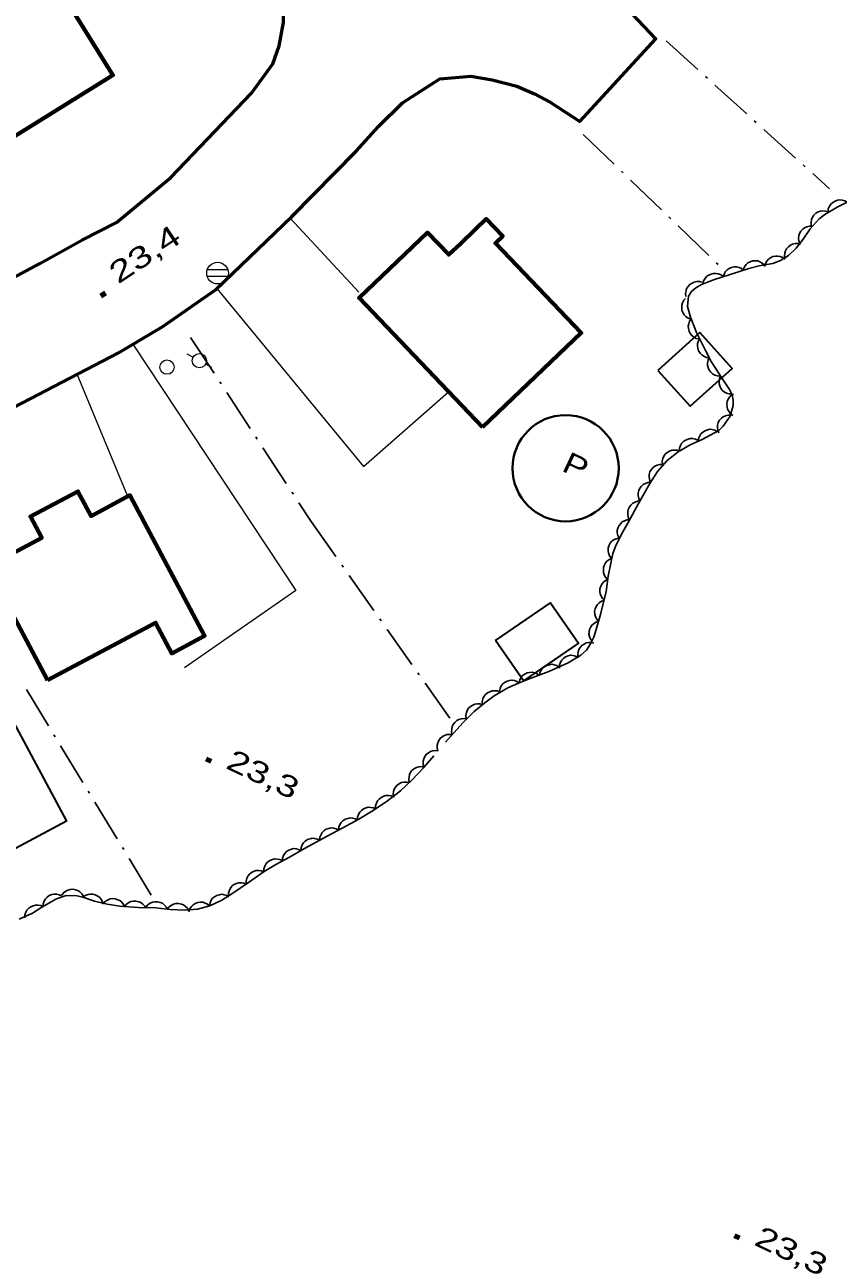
# Model space of a CAD drawing. Extents: x 356765 to 358572, y 5103174 to 5104650.
# Drawn here: x 357530.8 to 357587.9, y 5104052.9 to 5104139.2 of the extents above; entities that cross this region are included whole.
import ezdxf

# ---------------------------------------------------------------- set-up
doc = ezdxf.new("R2010")
doc.units = 0
doc.header["$LTSCALE"] = 0.6
doc.linetypes.add('DOT_DASHED', pattern=[7.7, 5, -1.2, 0.3, -1.2])
for name, color, linetype, lineweight in [('19', 7, 'Continuous', 13), ('21', 7, 'Continuous', 53), ('3', 7, 'Continuous', 140), ('31', 7, 'Continuous', 70), ('36', 7, 'Continuous', 13), ('38', 7, 'Continuous', 40), ('41', 7, 'DOT_DASHED', 25), ('44', 7, 'Continuous', 25)]:
    doc.layers.add(name, color=color, linetype=linetype, lineweight=lineweight)

msp = doc.modelspace()

# ---------------------------------------------------------------- linework, layer by layer
at = {"layer": '19'}
for p, q in [((357549.45, 5104125.63), (357554.27, 5104120.46)), ((357538.07, 5104106.13), (357534.53, 5104114.7))]:
    msp.add_line(p, q, dxfattribs=at)
for points in [[(357544.32, 5104120.7), (357554.61, 5104108.23), (357560.56, 5104113.46)], [(357538.44, 5104116.8), (357549.86, 5104099.54), (357542.06, 5104094.12)]]:
    msp.add_lwpolyline(points, dxfattribs=at)
at = {"layer": '21'}
for points in [[(357528.41, 5104120.6), (357531.92, 5104122.47), (357534.86, 5104124.09), (357537.29, 5104125.34), (357541.09, 5104128.49), (357546.74, 5104134.4), (357548.24, 5104136.46), (357548.68, 5104137.71), (357548.99, 5104139.34), (357548.99, 5104140.79), (357548.67, 5104142.01), (357548.22, 5104143.3), (357547.52, 5104144.48), (357546.76, 5104145.38), (357546, 5104146.18), (357545.35, 5104146.84), (357544.68, 5104147.46), (357544.06, 5104147.98), (357549.61, 5104153.61), (357551.44, 5104152.38), (357552.81, 5104151.61), (357554.1, 5104150.88)], [(357504.68, 5104099.17), (357537.43, 5104116.21), (357540.54, 5104118.05), (357544.22, 5104120.61), (357549.57, 5104125.76), (357554.08, 5104130.33), (357555.66, 5104132.05), (357557.33, 5104133.71), (357559.95, 5104135.41), (357562.13, 5104135.59), (357563.61, 5104135.34), (357565.34, 5104134.88), (357566.59, 5104134.34), (357567.69, 5104133.76), (357569.77, 5104132.41), (357575.09, 5104138.21), (357573.04, 5104140.38)]]:
    msp.add_lwpolyline(points, dxfattribs=at)
at = {"layer": '3'}
for p, q in [((357536.19, 5104120.19), (357536.52, 5104120.41)), ((357543.56, 5104087.75), (357543.92, 5104087.58)), ((357580.6, 5104054.34), (357580.96, 5104054.17))]:
    msp.add_line(p, q, dxfattribs=at)
at = {"layer": '31'}
for points in [[(357520.19, 5104138.82), (357530.92, 5104145.49), (357537.03, 5104135.66), (357526.3, 5104128.99), (357520.19, 5104138.82)], [(357562.95, 5104111), (357554.29, 5104120.05), (357559.08, 5104124.63), (357560.58, 5104123.08), (357561.39, 5104123.84), (357562.44, 5104124.86), (357563.2, 5104125.58), (357564.36, 5104124.38), (357563.85, 5104123.88), (357569.86, 5104117.59), (357562.95, 5104111)], [(357532.44, 5104093.25), (357528.21, 5104101.21), (357532.04, 5104103.24), (357531.25, 5104104.72), (357534.58, 5104106.49), (357535.5, 5104104.76), (357538.23, 5104106.22), (357543.46, 5104096.37), (357541.16, 5104095.13), (357540.02, 5104097.28), (357532.44, 5104093.25)]]:
    msp.add_lwpolyline(points, close=True, dxfattribs=at)
at = {"layer": '31', "lineweight": 35}
for points in [[(357575.22, 5104114.97), (357577.49, 5104112.45), (357580.44, 5104115.1), (357578.17, 5104117.63), (357575.22, 5104114.97)], [(357563.86, 5104096.04), (357567.71, 5104098.68), (357569.66, 5104095.84), (357565.81, 5104093.2), (357563.86, 5104096.04)], [(357527.57, 5104080.05), (357523.15, 5104088.28), (357529.37, 5104091.62), (357533.79, 5104083.38), (357527.57, 5104080.05)]]:
    msp.add_lwpolyline(points, close=True, dxfattribs=at)
at = {"layer": '36'}
for p, q in [((357545.09, 5104122.02), (357543.64, 5104122.02)), ((357543.64, 5104121.56), (357545.09, 5104121.56)), ((357542.22, 5104116.13), (357542.66, 5104115.89)), ((357543.97, 5104115.16), (357543.54, 5104115.4))]:
    msp.add_line(p, q, dxfattribs=at)
for centre, radius in [((357544.3686, 5104121.789), 0.7588), ((357543.0961, 5104115.6466), 0.5), ((357540.8238, 5104115.1971), 0.5)]:
    msp.add_circle(centre, radius, dxfattribs=at)
at = {"layer": '38'}
msp.add_circle((357568.768, 5104108.1102), 3.7215, dxfattribs=at)
at = {"layer": '41'}
for p, q in [((357575.81, 5104138.06), (357587.27, 5104127.69)), ((357570, 5104131.51), (357579.81, 5104122.05)), ((357530.97, 5104092.61), (357539.74, 5104078.17))]:
    msp.add_line(p, q, dxfattribs=at)
msp.add_lwpolyline([(357542.48, 5104117.28), (357550.94, 5104104.37), (357560.66, 5104090.57)], dxfattribs=at)
at = {"layer": '44', "linetype": 'DOT_DASHED'}
for points in [[(357560.34, 5104088.91), (357561.57, 5104090.26), (357562.35, 5104091.05), (357563.1, 5104091.68), (357563.75, 5104092.15), (357564.72, 5104092.73), (357565.46, 5104093.05), (357566.29, 5104093.37), (357567.59, 5104093.87), (357568.95, 5104094.48), (357569.84, 5104095.01), (357570.22, 5104095.37), (357570.52, 5104095.8), (357570.75, 5104096.28), (357570.91, 5104096.8), (357571.2, 5104097.87), (357571.6, 5104099.48), (357571.76, 5104100.55), (357572.08, 5104102.13), (357572.26, 5104102.63), (357572.68, 5104103.49), (357573.14, 5104104.3), (357573.88, 5104105.63), (357574.67, 5104107.05), (357575.21, 5104107.88), (357575.88, 5104108.65), (357576.66, 5104109.26), (357577.5, 5104109.76), (357578.34, 5104110.13), (357579.51, 5104110.75), (357579.82, 5104111.05), (357580.29, 5104111.76), (357580.51, 5104112.51), (357580.52, 5104112.88), (357580.43, 5104113.25), (357580.25, 5104113.62), (357579.73, 5104114.4), (357578.98, 5104115.59), (357578.6, 5104116.32), (357577.94, 5104117.62), (357577.51, 5104118.7), (357577.32, 5104119.45), (357577.39, 5104120.17), (357577.59, 5104120.49), (357577.89, 5104120.76), (357578.28, 5104120.99), (357579.21, 5104121.34), (357580.23, 5104121.66), (357581.61, 5104122.12), (357582.34, 5104122.29), (357583.28, 5104122.46), (357583.84, 5104122.66), (357584.4, 5104123.03), (357584.92, 5104123.53), (357585.41, 5104124.16), (357585.91, 5104124.88), (357585.91, 5104124.88), (357586.54, 5104125.59), (357586.93, 5104125.9), (357587.8, 5104126.41), (357588.64, 5104126.83)], [(357530.46, 5104076.5), (357531.39, 5104076.92), (357532.06, 5104077.34), (357533.08, 5104077.94), (357533.76, 5104078.17), (357534.52, 5104078.15), (357534.92, 5104078.04), (357535.75, 5104077.76), (357536.63, 5104077.57), (357537.52, 5104077.43), (357538.81, 5104077.32), (357540.04, 5104077.29), (357541.05, 5104077.19), (357542.05, 5104077.13), (357542.96, 5104077.2), (357543.82, 5104077.45), (357544.66, 5104077.84), (357545.44, 5104078.33), (357546.53, 5104079.07), (357547.63, 5104079.84), (357548.45, 5104080.34), (357549.42, 5104080.86), (357550.47, 5104081.46), (357552.05, 5104082.33), (357553.16, 5104082.92), (357554.27, 5104083.51), (357555.27, 5104084.12), (357556.28, 5104084.79), (357557.2, 5104085.51), (357558.01, 5104086.28), (357558.77, 5104087.09), (357559.52, 5104087.96)]]:
    msp.add_lwpolyline(points, dxfattribs=at)
at = {"layer": '44'}
for points in [[(357587.16, 5104126.09), (357587.18, 5104126.3), (357587.27, 5104126.48), (357587.36, 5104126.62), (357587.49, 5104126.74), (357587.65, 5104126.83), (357587.83, 5104126.89), (357587.99, 5104126.92), (357588.16, 5104126.9), (357588.34, 5104126.85), (357588.5, 5104126.76)], [(357585.98, 5104125.15), (357585.97, 5104125.36), (357586.01, 5104125.55), (357586.07, 5104125.71), (357586.17, 5104125.85), (357586.31, 5104125.98), (357586.47, 5104126.07), (357586.63, 5104126.13), (357586.8, 5104126.15), (357586.99, 5104126.13), (357587.16, 5104126.08)], [(357585.19, 5104123.84), (357585.11, 5104124.04), (357585.1, 5104124.24), (357585.11, 5104124.41), (357585.17, 5104124.57), (357585.26, 5104124.73), (357585.4, 5104124.87), (357585.52, 5104124.97), (357585.68, 5104125.04), (357585.87, 5104125.08), (357586.05, 5104125.08)], [(357584.14, 5104122.78), (357584.1, 5104122.98), (357584.13, 5104123.18), (357584.17, 5104123.34), (357584.26, 5104123.49), (357584.38, 5104123.63), (357584.54, 5104123.74), (357584.68, 5104123.82), (357584.86, 5104123.85), (357585.04, 5104123.85), (357585.22, 5104123.82)], [(357582.71, 5104122.26), (357582.77, 5104122.46), (357582.87, 5104122.63), (357582.98, 5104122.76), (357583.12, 5104122.86), (357583.29, 5104122.94), (357583.48, 5104122.97), (357583.64, 5104122.98), (357583.81, 5104122.94), (357583.98, 5104122.87), (357584.13, 5104122.76)], [(357579.81, 5104121.52), (357579.87, 5104121.72), (357579.98, 5104121.89), (357580.08, 5104122.02), (357580.23, 5104122.12), (357580.4, 5104122.19), (357580.59, 5104122.22), (357580.75, 5104122.23), (357580.92, 5104122.18), (357581.09, 5104122.1), (357581.23, 5104121.99)], [(357581.22, 5104122.03), (357581.3, 5104122.23), (357581.42, 5104122.39), (357581.54, 5104122.5), (357581.7, 5104122.58), (357581.87, 5104122.64), (357582.06, 5104122.65), (357582.23, 5104122.65), (357582.39, 5104122.58), (357582.55, 5104122.49), (357582.69, 5104122.37)], [(357577.2, 5104120.14), (357577.17, 5104120.35), (357577.21, 5104120.55), (357577.25, 5104120.71), (357577.35, 5104120.85), (357577.47, 5104120.99), (357577.64, 5104121.09), (357577.78, 5104121.16), (357577.96, 5104121.19), (357578.14, 5104121.19), (357578.32, 5104121.14)], [(357578.39, 5104121.03), (357578.44, 5104121.24), (357578.55, 5104121.41), (357578.65, 5104121.54), (357578.79, 5104121.64), (357578.96, 5104121.72), (357579.14, 5104121.76), (357579.31, 5104121.77), (357579.48, 5104121.74), (357579.65, 5104121.67), (357579.8, 5104121.56)], [(357577.55, 5104118.56), (357577.35, 5104118.63), (357577.19, 5104118.75), (357577.07, 5104118.87), (357576.98, 5104119.02), (357576.92, 5104119.19), (357576.91, 5104119.38), (357576.91, 5104119.55), (357576.97, 5104119.71), (357577.06, 5104119.88), (357577.18, 5104120.01)], [(357578.12, 5104117.17), (357577.92, 5104117.21), (357577.74, 5104117.31), (357577.61, 5104117.41), (357577.5, 5104117.55), (357577.42, 5104117.72), (357577.38, 5104117.91), (357577.36, 5104118.07), (357577.4, 5104118.24), (357577.46, 5104118.41), (357577.56, 5104118.56)], [(357578.84, 5104115.85), (357578.63, 5104115.88), (357578.45, 5104115.96), (357578.31, 5104116.05), (357578.19, 5104116.18), (357578.09, 5104116.33), (357578.03, 5104116.52), (357578, 5104116.68), (357578.02, 5104116.85), (357578.07, 5104117.03), (357578.16, 5104117.19)], [(357579.62, 5104114.57), (357579.41, 5104114.58), (357579.22, 5104114.64), (357579.07, 5104114.72), (357578.94, 5104114.84), (357578.83, 5104114.98), (357578.76, 5104115.16), (357578.71, 5104115.32), (357578.72, 5104115.49), (357578.75, 5104115.68), (357578.82, 5104115.84)], [(357580.45, 5104113.32), (357580.24, 5104113.32), (357580.05, 5104113.38), (357579.9, 5104113.45), (357579.77, 5104113.57), (357579.65, 5104113.71), (357579.57, 5104113.89), (357579.52, 5104114.04), (357579.52, 5104114.22), (357579.55, 5104114.4), (357579.62, 5104114.57)], [(357580.49, 5104111.81), (357580.32, 5104111.93), (357580.2, 5104112.1), (357580.12, 5104112.24), (357580.08, 5104112.41), (357580.06, 5104112.59), (357580.1, 5104112.78), (357580.15, 5104112.94), (357580.25, 5104113.08), (357580.38, 5104113.22), (357580.53, 5104113.31)], [(357579.51, 5104110.58), (357579.43, 5104110.77), (357579.41, 5104110.97), (357579.42, 5104111.14), (357579.47, 5104111.31), (357579.56, 5104111.47), (357579.69, 5104111.61), (357579.81, 5104111.72), (357579.98, 5104111.78), (357580.16, 5104111.83), (357580.34, 5104111.83)], [(357578.07, 5104109.99), (357578.09, 5104110.19), (357578.17, 5104110.38), (357578.25, 5104110.52), (357578.38, 5104110.64), (357578.54, 5104110.74), (357578.72, 5104110.8), (357578.88, 5104110.84), (357579.05, 5104110.82), (357579.23, 5104110.77), (357579.39, 5104110.69)], [(357576.73, 5104109.3), (357576.75, 5104109.51), (357576.82, 5104109.7), (357576.89, 5104109.85), (357577.02, 5104109.98), (357577.17, 5104110.08), (357577.35, 5104110.15), (357577.5, 5104110.19), (357577.68, 5104110.19), (357577.86, 5104110.15), (357578.02, 5104110.07)], [(357575.55, 5104108.39), (357575.53, 5104108.6), (357575.58, 5104108.8), (357575.64, 5104108.95), (357575.74, 5104109.09), (357575.88, 5104109.22), (357576.05, 5104109.31), (357576.2, 5104109.37), (357576.37, 5104109.38), (357576.56, 5104109.37), (357576.73, 5104109.31)], [(357574.72, 5104107.12), (357574.64, 5104107.32), (357574.62, 5104107.52), (357574.62, 5104107.68), (357574.68, 5104107.85), (357574.76, 5104108.01), (357574.89, 5104108.15), (357575.01, 5104108.26), (357575.18, 5104108.33), (357575.36, 5104108.38), (357575.54, 5104108.38)], [(357573.98, 5104105.82), (357573.89, 5104106), (357573.85, 5104106.2), (357573.85, 5104106.37), (357573.89, 5104106.54), (357573.97, 5104106.71), (357574.09, 5104106.86), (357574.2, 5104106.97), (357574.36, 5104107.05), (357574.53, 5104107.11), (357574.71, 5104107.13)], [(357573.25, 5104104.5), (357573.16, 5104104.69), (357573.12, 5104104.89), (357573.12, 5104105.06), (357573.16, 5104105.23), (357573.24, 5104105.4), (357573.36, 5104105.55), (357573.47, 5104105.66), (357573.63, 5104105.74), (357573.8, 5104105.8), (357573.98, 5104105.82)], [(357572.52, 5104103.2), (357572.42, 5104103.39), (357572.39, 5104103.59), (357572.38, 5104103.75), (357572.43, 5104103.92), (357572.51, 5104104.09), (357572.63, 5104104.24), (357572.74, 5104104.35), (357572.9, 5104104.43), (357573.08, 5104104.49), (357573.26, 5104104.5)], [(357571.96, 5104101.8), (357571.84, 5104101.97), (357571.77, 5104102.17), (357571.74, 5104102.33), (357571.76, 5104102.5), (357571.8, 5104102.68), (357571.9, 5104102.85), (357571.99, 5104102.98), (357572.13, 5104103.09), (357572.3, 5104103.17), (357572.47, 5104103.22)], [(357571.71, 5104100.32), (357571.57, 5104100.47), (357571.47, 5104100.65), (357571.42, 5104100.81), (357571.41, 5104100.98), (357571.43, 5104101.16), (357571.5, 5104101.34), (357571.57, 5104101.49), (357571.69, 5104101.61), (357571.85, 5104101.72), (357572.01, 5104101.79)], [(357571.5, 5104098.84), (357571.35, 5104098.98), (357571.25, 5104099.15), (357571.18, 5104099.3), (357571.16, 5104099.48), (357571.17, 5104099.66), (357571.23, 5104099.85), (357571.3, 5104099.99), (357571.42, 5104100.13), (357571.56, 5104100.24), (357571.73, 5104100.32)], [(357571.08, 5104097.39), (357570.94, 5104097.55), (357570.86, 5104097.73), (357570.81, 5104097.89), (357570.8, 5104098.06), (357570.83, 5104098.25), (357570.91, 5104098.42), (357570.99, 5104098.56), (357571.12, 5104098.68), (357571.27, 5104098.79), (357571.44, 5104098.85)], [(357570.65, 5104095.96), (357570.52, 5104096.12), (357570.44, 5104096.31), (357570.4, 5104096.47), (357570.41, 5104096.64), (357570.45, 5104096.82), (357570.53, 5104096.99), (357570.62, 5104097.13), (357570.76, 5104097.24), (357570.92, 5104097.34), (357571.09, 5104097.39)], [(357569.65, 5104094.83), (357569.62, 5104095.04), (357569.64, 5104095.24), (357569.69, 5104095.4), (357569.78, 5104095.55), (357569.9, 5104095.69), (357570.06, 5104095.79), (357570.21, 5104095.87), (357570.38, 5104095.9), (357570.56, 5104095.9), (357570.74, 5104095.86)], [(357566.92, 5104093.57), (357566.96, 5104093.78), (357567.05, 5104093.96), (357567.14, 5104094.09), (357567.28, 5104094.2), (357567.44, 5104094.29), (357567.63, 5104094.34), (357567.79, 5104094.37), (357567.96, 5104094.34), (357568.14, 5104094.28), (357568.29, 5104094.18)], [(357568.33, 5104094.11), (357568.34, 5104094.32), (357568.41, 5104094.51), (357568.49, 5104094.65), (357568.61, 5104094.78), (357568.76, 5104094.89), (357568.94, 5104094.96), (357569.1, 5104095), (357569.27, 5104094.99), (357569.45, 5104094.95), (357569.62, 5104094.88)], [(357565.51, 5104093.07), (357565.55, 5104093.27), (357565.65, 5104093.45), (357565.75, 5104093.58), (357565.9, 5104093.68), (357566.06, 5104093.76), (357566.25, 5104093.8), (357566.41, 5104093.82), (357566.59, 5104093.78), (357566.76, 5104093.71), (357566.91, 5104093.61)], [(357564.13, 5104092.47), (357564.17, 5104092.68), (357564.26, 5104092.86), (357564.36, 5104092.99), (357564.49, 5104093.1), (357564.66, 5104093.19), (357564.84, 5104093.24), (357565, 5104093.26), (357565.18, 5104093.23), (357565.35, 5104093.17), (357565.5, 5104093.07)], [(357562.93, 5104091.56), (357562.92, 5104091.76), (357562.97, 5104091.96), (357563.04, 5104092.11), (357563.15, 5104092.25), (357563.29, 5104092.37), (357563.46, 5104092.45), (357563.61, 5104092.51), (357563.79, 5104092.52), (357563.97, 5104092.5), (357564.14, 5104092.43)], [(357561.79, 5104090.58), (357561.77, 5104090.79), (357561.81, 5104090.99), (357561.86, 5104091.14), (357561.96, 5104091.29), (357562.09, 5104091.42), (357562.26, 5104091.51), (357562.4, 5104091.58), (357562.58, 5104091.6), (357562.76, 5104091.59), (357562.94, 5104091.54)], [(357560.81, 5104089.43), (357560.76, 5104089.63), (357560.78, 5104089.84), (357560.81, 5104090), (357560.89, 5104090.15), (357561, 5104090.3), (357561.15, 5104090.42), (357561.29, 5104090.51), (357561.46, 5104090.55), (357561.65, 5104090.56), (357561.82, 5104090.54)], [(357559.82, 5104088.31), (357559.76, 5104088.51), (357559.77, 5104088.71), (357559.8, 5104088.87), (357559.88, 5104089.03), (357559.98, 5104089.18), (357560.13, 5104089.3), (357560.27, 5104089.39), (357560.44, 5104089.44), (357560.62, 5104089.46), (357560.8, 5104089.44)], [(357558.84, 5104087.17), (357558.79, 5104087.37), (357558.79, 5104087.58), (357558.82, 5104087.74), (357558.9, 5104087.9), (357559, 5104088.05), (357559.15, 5104088.17), (357559.29, 5104088.26), (357559.46, 5104088.31), (357559.64, 5104088.33), (357559.82, 5104088.31)], [(357557.82, 5104086.07), (357557.77, 5104086.28), (357557.79, 5104086.48), (357557.82, 5104086.64), (357557.9, 5104086.8), (357558.02, 5104086.94), (357558.17, 5104087.06), (357558.31, 5104087.14), (357558.48, 5104087.18), (357558.67, 5104087.2), (357558.84, 5104087.17)], [(357556.72, 5104085.05), (357556.68, 5104085.26), (357556.71, 5104085.46), (357556.75, 5104085.62), (357556.85, 5104085.77), (357556.97, 5104085.91), (357557.13, 5104086.01), (357557.27, 5104086.09), (357557.44, 5104086.12), (357557.63, 5104086.12), (357557.81, 5104086.09)], [(357555.45, 5104084.24), (357555.45, 5104084.45), (357555.51, 5104084.64), (357555.58, 5104084.79), (357555.7, 5104084.92), (357555.84, 5104085.04), (357556.02, 5104085.12), (357556.17, 5104085.17), (357556.35, 5104085.17), (357556.53, 5104085.14), (357556.7, 5104085.07)], [(357554.17, 5104083.45), (357554.18, 5104083.66), (357554.25, 5104083.85), (357554.33, 5104084), (357554.45, 5104084.13), (357554.6, 5104084.23), (357554.78, 5104084.31), (357554.93, 5104084.35), (357555.11, 5104084.34), (357555.29, 5104084.31), (357555.45, 5104084.23)], [(357552.85, 5104082.75), (357552.87, 5104082.96), (357552.95, 5104083.15), (357553.03, 5104083.29), (357553.16, 5104083.41), (357553.32, 5104083.51), (357553.5, 5104083.57), (357553.66, 5104083.61), (357553.83, 5104083.59), (357554.01, 5104083.54), (357554.17, 5104083.46)], [(357550.21, 5104081.32), (357550.23, 5104081.53), (357550.31, 5104081.71), (357550.39, 5104081.86), (357550.52, 5104081.98), (357550.67, 5104082.08), (357550.85, 5104082.14), (357551.01, 5104082.18), (357551.19, 5104082.17), (357551.36, 5104082.12), (357551.53, 5104082.04)], [(357551.52, 5104082.05), (357551.54, 5104082.26), (357551.62, 5104082.44), (357551.71, 5104082.59), (357551.84, 5104082.71), (357551.99, 5104082.81), (357552.17, 5104082.87), (357552.33, 5104082.9), (357552.51, 5104082.88), (357552.69, 5104082.84), (357552.85, 5104082.75)], [(357548.91, 5104080.57), (357548.93, 5104080.78), (357549, 5104080.97), (357549.08, 5104081.11), (357549.21, 5104081.24), (357549.36, 5104081.34), (357549.54, 5104081.41), (357549.7, 5104081.45), (357549.87, 5104081.43), (357550.05, 5104081.39), (357550.21, 5104081.31)], [(357547.61, 5104079.83), (357547.62, 5104080.04), (357547.69, 5104080.23), (357547.76, 5104080.37), (357547.88, 5104080.5), (357548.03, 5104080.61), (357548.21, 5104080.68), (357548.37, 5104080.73), (357548.54, 5104080.72), (357548.73, 5104080.68), (357548.89, 5104080.61)], [(357546.38, 5104078.97), (357546.38, 5104079.17), (357546.43, 5104079.37), (357546.5, 5104079.52), (357546.61, 5104079.66), (357546.75, 5104079.77), (357546.93, 5104079.86), (357547.08, 5104079.91), (357547.26, 5104079.92), (357547.44, 5104079.89), (357547.61, 5104079.83)], [(357545.14, 5104078.13), (357545.14, 5104078.33), (357545.2, 5104078.53), (357545.27, 5104078.68), (357545.38, 5104078.81), (357545.52, 5104078.93), (357545.7, 5104079.01), (357545.85, 5104079.06), (357546.03, 5104079.06), (357546.21, 5104079.03), (357546.38, 5104078.97)], [(357532.13, 5104077.38), (357532.15, 5104077.59), (357532.22, 5104077.78), (357532.3, 5104077.93), (357532.42, 5104078.05), (357532.57, 5104078.16), (357532.75, 5104078.23), (357532.91, 5104078.27), (357533.08, 5104078.26), (357533.26, 5104078.22), (357533.43, 5104078.14)], [(357533.45, 5104078.18), (357533.57, 5104078.35), (357533.73, 5104078.47), (357533.87, 5104078.55), (357534.04, 5104078.59), (357534.23, 5104078.61), (357534.41, 5104078.57), (357534.57, 5104078.52), (357534.71, 5104078.42), (357534.85, 5104078.29), (357534.94, 5104078.14)], [(357534.93, 5104078.04), (357535.1, 5104078.16), (357535.29, 5104078.23), (357535.45, 5104078.27), (357535.62, 5104078.26), (357535.8, 5104078.22), (357535.97, 5104078.12), (357536.11, 5104078.03), (357536.21, 5104077.89), (357536.3, 5104077.73), (357536.35, 5104077.56)], [(357536.37, 5104077.61), (357536.51, 5104077.76), (357536.69, 5104077.87), (357536.84, 5104077.93), (357537.01, 5104077.95), (357537.2, 5104077.93), (357537.38, 5104077.87), (357537.53, 5104077.81), (357537.66, 5104077.69), (357537.77, 5104077.54), (357537.85, 5104077.38)], [(357543.8, 5104077.44), (357543.84, 5104077.65), (357543.93, 5104077.83), (357544.02, 5104077.97), (357544.15, 5104078.08), (357544.31, 5104078.17), (357544.5, 5104078.22), (357544.66, 5104078.25), (357544.83, 5104078.22), (357545.01, 5104078.17), (357545.16, 5104078.07)], [(357530.86, 5104076.59), (357530.87, 5104076.8), (357530.94, 5104076.99), (357531.01, 5104077.14), (357531.13, 5104077.27), (357531.28, 5104077.38), (357531.45, 5104077.45), (357531.61, 5104077.5), (357531.79, 5104077.49), (357531.97, 5104077.46), (357532.13, 5104077.39)], [(357537.85, 5104077.4), (357537.98, 5104077.56), (357538.15, 5104077.68), (357538.3, 5104077.75), (357538.47, 5104077.78), (357538.66, 5104077.78), (357538.84, 5104077.73), (357538.99, 5104077.68), (357539.13, 5104077.57), (357539.26, 5104077.43), (357539.35, 5104077.27)], [(357539.35, 5104077.36), (357539.48, 5104077.52), (357539.65, 5104077.63), (357539.8, 5104077.7), (357539.98, 5104077.73), (357540.16, 5104077.73), (357540.35, 5104077.68), (357540.5, 5104077.62), (357540.63, 5104077.51), (357540.76, 5104077.37), (357540.84, 5104077.21)], [(357540.84, 5104077.2), (357540.97, 5104077.37), (357541.14, 5104077.49), (357541.28, 5104077.56), (357541.45, 5104077.6), (357541.64, 5104077.6), (357541.83, 5104077.56), (357541.98, 5104077.51), (357542.12, 5104077.4), (357542.25, 5104077.27), (357542.34, 5104077.11)], [(357542.36, 5104077.03), (357542.43, 5104077.23), (357542.54, 5104077.39), (357542.65, 5104077.51), (357542.8, 5104077.6), (357542.98, 5104077.67), (357543.17, 5104077.69), (357543.33, 5104077.7), (357543.5, 5104077.64), (357543.66, 5104077.56), (357543.8, 5104077.45)]]:
    msp.add_lwpolyline(points, dxfattribs=at)

# ---------------------------------------------------------------- texts
at = {"layer": '3'}
for s, rotation, width, p in [('23,4   ', 33.67, 1.4, (357537.4, 5104120.98)), ('23,3   ', 334.619, 1.35, (357544.86, 5104087.12)), ('23,3   ', 334.619, 1.35, (357581.9, 5104053.71))]:
    msp.add_text(s, height=1.5, rotation=rotation, dxfattribs=dict(at, width=width)).set_placement(p)
at = {"layer": '38', "width": 1.25}
msp.add_text('P', height=1.5, rotation=334.72, dxfattribs=at).set_placement((357568.41, 5104107.96))

doc.saveas('drawing.dxf')
